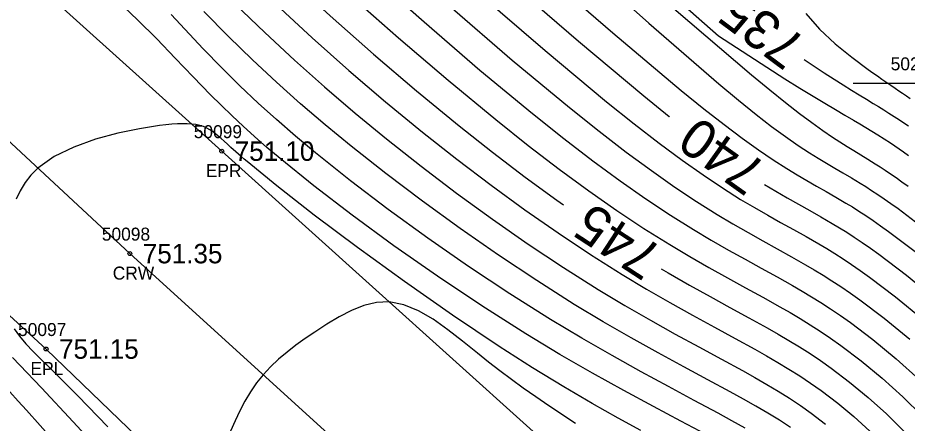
# Model space of a CAD drawing. Extents: x 1378535 to 1380697, y 997729 to 1000024.
# Drawn here: x 1379595 to 1379663.5, y 999020 to 999051.2 of the extents above; entities that cross this region are included whole.
import ezdxf

# ---------------------------------------------------------------- set-up
doc = ezdxf.new("R2010")
doc.units = 0
for name, color, linetype in [('RD_DTM_BkLn1', 7, 'Continuous'), ('RD_DTM_Major1', 7, 'Continuous'), ('RD_DTM_Major1_Lbl', 7, 'Continuous'), ('RD_DTM_Minor1', 7, 'Continuous'), ('RD_EX_Misc', 7, 'Continuous'), ('RD_EX_Misc_txCode', 7, 'Continuous'), ('RD_EX_Road', 7, 'Continuous'), ('RD_EX_Road_txCode', 7, 'Continuous'), ('RD_EX_TX_Road_ELEV', 7, 'Continuous'), ('RD_HC_Survey_ELEV', 7, 'Continuous'), ('RD_HC_Survey_txCode', 7, 'Continuous'), ('RD_SMD_Locator', 7, 'Continuous')]:
    doc.layers.add(name, color=color, linetype=linetype)

msp = doc.modelspace()

# ---------------------------------------------------------------- linework, layer by layer
at = {"layer": 'RD_DTM_BkLn1'}
msp.add_lwpolyline([(1379644.889, 998995.516), (1379603.59, 999033.022), (1379560.539, 999073.024), (1379518.05, 999111.381), (1379475.069, 999150.602), (1379431.045, 999190.013), (1379385.062, 999231.968), (1379339.18, 999273.058), (1379294.588, 999314.047), (1379247.38, 999356.59), (1379201.7, 999398.205), (1379156.533, 999438.891)], dxfattribs=at)
at = {"layer": 'RD_DTM_Major1'}
for points in [[(1379592.851, 999091.399), (1379595.709, 999088.789), (1379598.516, 999086.17), (1379601.164, 999083.636), (1379602.539, 999082.287), (1379603.877, 999080.958), (1379605.223, 999079.612), (1379606.623, 999078.216), (1379608.123, 999076.732), (1379609.768, 999075.125), (1379614.604, 999070.522), (1379620.24, 999065.293), (1379626.296, 999059.791), (1379632.392, 999054.367), (1379638.147, 999049.373), (1379643.181, 999045.16), (1379645.137, 999043.589), (1379645.173, 999043.562)], [(1379594.683, 999076.111), (1379596.113, 999074.676), (1379598.109, 999072.593), (1379600.182, 999070.368), (1379602.345, 999068.023), (1379604.608, 999065.577), (1379606.984, 999063.052), (1379609.484, 999060.468), (1379612.547, 999057.423), (1379615.747, 999054.368), (1379619.035, 999051.343), (1379622.364, 999048.391), (1379625.686, 999045.551), (1379628.954, 999042.865), (1379631.538, 999040.822), (1379634.052, 999038.909), (1379636.493, 999037.126), (1379636.997, 999036.774)], [(1379647.991, 999019.081), (1379646.046, 999020.118), (1379643.928, 999021.247), (1379641.656, 999022.476), (1379639.248, 999023.813), (1379636.725, 999025.265), (1379634.105, 999026.84), (1379630.711, 999028.993), (1379627.287, 999031.281), (1379623.927, 999033.631), (1379620.724, 999035.973), (1379617.771, 999038.234), (1379615.163, 999040.343), (1379614.149, 999041.202), (1379613.205, 999042.03), (1379612.314, 999042.838), (1379611.462, 999043.638), (1379610.635, 999044.44), (1379609.817, 999045.256), (1379608.466, 999046.644), (1379607.085, 999048.081), (1379605.66, 999049.55), (1379604.176, 999051.03), (1379602.618, 999052.504)], [(1379655.548, 999047.964), (1379657.087, 999046.939), (1379657.846, 999046.453), (1379658.543, 999046.014), (1379659.186, 999045.615), (1379659.782, 999045.248), (1379660.341, 999044.907), (1379660.869, 999044.584), (1379661.275, 999044.337), (1379661.672, 999044.091), (1379662.068, 999043.844), (1379662.468, 999043.589), (1379662.879, 999043.323), (1379663.305, 999043.039), (1379663.581, 999042.852)], [(1379652.499, 999038.343), (1379653.358, 999037.828), (1379654.245, 999037.315), (1379655.112, 999036.826), (1379655.97, 999036.346), (1379656.829, 999035.86), (1379657.701, 999035.351), (1379658.255, 999035.018), (1379658.821, 999034.665), (1379659.405, 999034.29), (1379660.011, 999033.886), (1379660.644, 999033.45), (1379661.306, 999032.978), (1379663.438, 999031.36), (1379665.75, 999029.458)], [(1379644.533, 999031.859), (1379645.056, 999031.546), (1379646.7, 999030.604), (1379648.288, 999029.721), (1379649.818, 999028.884), (1379651.289, 999028.081), (1379652.698, 999027.301), (1379653.543, 999026.821), (1379654.369, 999026.338), (1379655.184, 999025.842), (1379655.992, 999025.328), (1379656.801, 999024.787), (1379657.617, 999024.212), (1379659.043, 999023.13), (1379660.474, 999021.944), (1379661.875, 999020.677), (1379663.214, 999019.348), (1379664.458, 999017.979)], [(1379594.558, 999025.018), (1379595.121, 999024.43), (1379595.677, 999023.848), (1379596.228, 999023.268), (1379596.776, 999022.69), (1379599.233, 999020.072), (1379601.628, 999017.461)]]:
    msp.add_lwpolyline(points, dxfattribs=at)
at = {"layer": 'RD_DTM_Minor1'}
for points in [[(1379637.051, 999056.601), (1379643.572, 999050.766), (1379648.957, 999046.096), (1379650.486, 999044.827), (1379651.838, 999043.742), (1379653.038, 999042.817), (1379654.11, 999042.03), (1379655.077, 999041.357), (1379655.964, 999040.775), (1379656.629, 999040.361), (1379657.271, 999039.976), (1379657.901, 999039.607), (1379658.533, 999039.239), (1379659.178, 999038.859), (1379659.849, 999038.453), (1379660.283, 999038.181), (1379660.735, 999037.891), (1379661.208, 999037.58), (1379661.703, 999037.244), (1379662.225, 999036.88), (1379662.776, 999036.485), (1379665.131, 999034.698)], [(1379634.618, 999055.385), (1379640.795, 999050.01), (1379646.054, 999045.593), (1379647.813, 999044.176), (1379649.377, 999042.958), (1379650.772, 999041.912), (1379652.026, 999041.016), (1379653.164, 999040.245), (1379654.212, 999039.575), (1379655, 999039.097), (1379655.759, 999038.652), (1379656.503, 999038.227), (1379657.244, 999037.806), (1379657.993, 999037.374), (1379658.762, 999036.917), (1379659.256, 999036.614), (1379659.766, 999036.292), (1379660.295, 999035.947), (1379660.848, 999035.575), (1379661.428, 999035.173), (1379662.038, 999034.736), (1379664.287, 999033.028)], [(1379643.136, 999054.916), (1379648.94, 999049.795), (1379654.061, 999046.49), (1379655.214, 999045.773), (1379656.235, 999045.146), (1379657.14, 999044.597), (1379657.948, 999044.114), (1379658.674, 999043.683), (1379659.336, 999043.294), (1379659.828, 999043.004), (1379660.3, 999042.725), (1379660.763, 999042.447), (1379661.226, 999042.162), (1379661.7, 999041.863), (1379662.195, 999041.54), (1379662.517, 999041.324), (1379662.853, 999041.095), (1379663.205, 999040.85), (1379663.573, 999040.589)], [(1379621.844, 999054.775), (1379626.254, 999050.861), (1379630.564, 999047.157), (1379634.618, 999043.805), (1379637.018, 999041.897), (1379639.264, 999040.177), (1379641.372, 999038.629), (1379643.357, 999037.238), (1379645.235, 999035.989), (1379647.021, 999034.867), (1379648.387, 999034.054), (1379649.709, 999033.298), (1379650.992, 999032.585), (1379652.24, 999031.899), (1379653.458, 999031.228), (1379654.65, 999030.557), (1379655.38, 999030.134), (1379656.108, 999029.699), (1379656.839, 999029.245), (1379657.579, 999028.765), (1379658.334, 999028.255), (1379659.109, 999027.706), (1379660.836, 999026.396), (1379662.621, 999024.923), (1379664.402, 999023.327)], [(1379620.432, 999053.06), (1379624.295, 999049.634), (1379628.109, 999046.365), (1379631.779, 999043.34), (1379634.282, 999041.356), (1379636.669, 999039.535), (1379638.945, 999037.868), (1379641.12, 999036.347), (1379643.2, 999034.964), (1379645.194, 999033.711), (1379646.722, 999032.8), (1379648.203, 999031.953), (1379649.636, 999031.156), (1379651.023, 999030.396), (1379652.367, 999029.66), (1379653.667, 999028.934), (1379654.455, 999028.482), (1379655.233, 999028.022), (1379656.007, 999027.546), (1379656.784, 999027.048), (1379657.568, 999026.52), (1379658.367, 999025.956), (1379659.946, 999024.758), (1379661.554, 999023.43), (1379663.143, 999022), (1379664.666, 999020.498)], [(1379630.291, 999053.242), (1379635.579, 999048.668), (1379640.321, 999044.714), (1379642.448, 999043.012), (1379644.379, 999041.521), (1379646.139, 999040.217), (1379647.754, 999039.078), (1379649.248, 999038.079), (1379650.646, 999037.199), (1379651.706, 999036.566), (1379652.731, 999035.979), (1379653.729, 999035.42), (1379654.712, 999034.876), (1379655.687, 999034.33), (1379656.664, 999033.768), (1379657.277, 999033.404), (1379657.899, 999033.023), (1379658.535, 999032.619), (1379659.19, 999032.187), (1379659.869, 999031.722), (1379660.576, 999031.219), (1379662.581, 999029.697), (1379664.719, 999027.937)], [(1379611.712, 999052.242), (1379613.984, 999050.042), (1379616.269, 999047.921), (1379618.583, 999045.862), (1379620.943, 999043.848), (1379623.364, 999041.864), (1379626.037, 999039.758), (1379628.768, 999037.689), (1379631.528, 999035.682), (1379634.285, 999033.76), (1379637.01, 999031.947), (1379639.671, 999030.266), (1379641.724, 999029.036), (1379643.708, 999027.895), (1379645.616, 999026.832), (1379647.438, 999025.838), (1379649.166, 999024.902), (1379650.791, 999024.014), (1379651.747, 999023.482), (1379652.665, 999022.955), (1379653.552, 999022.427), (1379654.413, 999021.888), (1379655.255, 999021.331), (1379656.083, 999020.747), (1379657.193, 999019.9)], [(1379614.867, 999052.198), (1379617.646, 999049.631), (1379620.459, 999047.134), (1379623.296, 999044.713), (1379626.147, 999042.374), (1379628.788, 999040.291), (1379631.417, 999038.295), (1379634.02, 999036.398), (1379636.581, 999034.611), (1379639.086, 999032.945), (1379641.517, 999031.412), (1379643.39, 999030.292), (1379645.202, 999029.251), (1379646.948, 999028.279), (1379648.624, 999027.364), (1379650.223, 999026.495), (1379651.74, 999025.66), (1379652.641, 999025.154), (1379653.514, 999024.648), (1379654.366, 999024.135), (1379655.203, 999023.608), (1379656.031, 999023.057), (1379656.856, 999022.476), (1379658.126, 999021.511), (1379659.381, 999020.467), (1379660.6, 999019.357)], [(1379650.987, 999019.585), (1379649.982, 999020.147), (1379648.919, 999020.726), (1379647.079, 999021.714), (1379645.092, 999022.778), (1379642.973, 999023.926), (1379640.739, 999025.165), (1379638.406, 999026.505), (1379635.989, 999027.95), (1379632.863, 999029.921), (1379629.694, 999032.025), (1379626.549, 999034.211), (1379623.491, 999036.431), (1379620.585, 999038.636), (1379617.896, 999040.778), (1379616.351, 999042.066), (1379614.885, 999043.337), (1379613.47, 999044.619), (1379612.077, 999045.937), (1379610.677, 999047.319), (1379609.24, 999048.792), (1379606.764, 999051.43)], [(1379654.487, 999019.626), (1379653.634, 999020.185), (1379652.749, 999020.731), (1379651.828, 999021.272), (1379650.864, 999021.816), (1379649.853, 999022.372), (1379648.119, 999023.31), (1379646.26, 999024.31), (1379644.289, 999025.382), (1379642.219, 999026.534), (1379640.061, 999027.774), (1379637.829, 999029.113), (1379634.937, 999030.939), (1379631.994, 999032.896), (1379629.045, 999034.948), (1379626.137, 999037.059), (1379623.318, 999039.19), (1379620.635, 999041.307), (1379618.649, 999042.937), (1379616.744, 999044.566), (1379614.887, 999046.224), (1379613.047, 999047.94), (1379611.193, 999049.746), (1379609.291, 999051.671)], [(1379628.249, 999052.067), (1379633.053, 999047.926), (1379637.466, 999044.262), (1379639.74, 999042.448), (1379641.835, 999040.838), (1379643.771, 999039.411), (1379645.569, 999038.147), (1379647.252, 999037.026), (1379648.84, 999036.029), (1379650.049, 999035.309), (1379651.218, 999034.64), (1379652.356, 999034.006), (1379653.469, 999033.393), (1379654.564, 999032.786), (1379655.648, 999032.17), (1379656.32, 999031.775), (1379656.995, 999031.366), (1379657.68, 999030.936), (1379658.38, 999030.479), (1379659.1, 999029.989), (1379659.844, 999029.461), (1379661.714, 999028.042), (1379663.676, 999026.425)], [(1379645.511, 999051.898), (1379651.49, 999046.782), (1379652.888, 999045.629), (1379654.111, 999044.647), (1379655.184, 999043.813), (1379656.13, 999043.105), (1379656.973, 999042.503), (1379657.736, 999041.985), (1379658.301, 999041.618), (1379658.844, 999041.279), (1379659.375, 999040.953), (1379659.907, 999040.63), (1379660.452, 999040.295), (1379661.023, 999039.937), (1379661.395, 999039.697), (1379661.785, 999039.441), (1379662.193, 999039.166), (1379662.623, 999038.87), (1379663.077, 999038.55), (1379663.557, 999038.205)], [(1379655.68, 999051.517), (1379656.733, 999050.312), (1379657.933, 999049.182), (1379659.208, 999048.138), (1379660.483, 999047.192), (1379660.835, 999046.942), (1379661.182, 999046.699), (1379661.528, 999046.461), (1379662.217, 999045.991), (1379662.565, 999045.755), (1379662.845, 999045.565), (1379663.128, 999045.373), (1379663.418, 999045.175), (1379663.713, 999044.972)], [(1379642.966, 999019.404), (1379641.213, 999020.36), (1379639.222, 999021.481), (1379637.017, 999022.77), (1379634.619, 999024.231), (1379632.051, 999025.865), (1379628.439, 999028.283), (1379624.741, 999030.871), (1379621.136, 999033.489), (1379617.798, 999035.994), (1379614.905, 999038.246), (1379612.632, 999040.104), (1379612.393, 999040.307), (1379612.168, 999040.502), (1379611.954, 999040.688), (1379611.752, 999040.866), (1379611.381, 999041.196), (1379611.106, 999041.444), (1379610.855, 999041.67), (1379610.623, 999041.877), (1379610.406, 999042.065), (1379610.199, 999042.235), (1379609.999, 999042.387), (1379609.76, 999042.549), (1379609.517, 999042.687), (1379609.262, 999042.801), (1379608.987, 999042.891), (1379608.685, 999042.957), (1379608.348, 999043.001), (1379608.016, 999043.02), (1379607.652, 999043.021), (1379607.255, 999043.007), (1379606.827, 999042.978), (1379606.368, 999042.934), (1379605.879, 999042.876), (1379604.338, 999042.64), (1379602.656, 999042.292), (1379600.933, 999041.824), (1379599.267, 999041.226), (1379597.758, 999040.49), (1379596.504, 999039.606), (1379595.966, 999039.069), (1379595.517, 999038.488), (1379595.145, 999037.867), (1379594.836, 999037.207)], [(1379637.924, 999019.935), (1379635.86, 999021.294), (1379634.859, 999021.984), (1379633.903, 999022.664), (1379632.985, 999023.337), (1379632.098, 999024.006), (1379631.234, 999024.674), (1379630.385, 999025.346), (1379629.228, 999026.275), (1379628.084, 999027.164), (1379626.95, 999027.963), (1379625.823, 999028.62), (1379624.701, 999029.083), (1379623.581, 999029.301), (1379622.603, 999029.261), (1379621.629, 999029.033), (1379620.662, 999028.653), (1379619.707, 999028.16), (1379618.766, 999027.591), (1379617.844, 999026.984), (1379617.106, 999026.481), (1379616.39, 999025.969), (1379615.7, 999025.443), (1379615.044, 999024.894), (1379614.427, 999024.315), (1379613.856, 999023.699), (1379613.35, 999023.06), (1379612.886, 999022.383), (1379612.46, 999021.669), (1379612.067, 999020.923), (1379611.701, 999020.147), (1379611.357, 999019.344)], [(1379594.67, 999027.229), (1379595.085, 999026.653), (1379595.572, 999026.083), (1379596.133, 999025.497), (1379596.766, 999024.87), (1379596.894, 999024.744), (1379597.025, 999024.616), (1379597.159, 999024.485), (1379597.295, 999024.352), (1379597.433, 999024.216), (1379597.575, 999024.077), (1379599.591, 999022.067), (1379601.902, 999019.691)], [(1379593.708, 999023.102), (1379594.993, 999021.673), (1379595.637, 999020.957), (1379597.748, 999018.609)]]:
    msp.add_lwpolyline(points, dxfattribs=at)
at = {"layer": 'RD_EX_Misc'}
msp.add_line((1379659.325, 999046.134), (1379669.325, 999046.134), dxfattribs=at)
at = {"layer": 'RD_EX_Road'}
for points in [[(1379652.216, 999003.544), (1379610.671, 999040.913), (1379567.405, 999079.792), (1379524.774, 999119.811), (1379481.793, 999158.312), (1379438.693, 999197.69), (1379392.81, 999238.626), (1379346.749, 999280.784), (1379301.799, 999321.656), (1379254.546, 999364.519), (1379209.475, 999405.54), (1379163.997, 999446.485)], [(1379637.067, 998987.215), (1379597.137, 999025.676), (1379553.307, 999065.907), (1379510.702, 999104.297), (1379468.488, 999142.894), (1379424.884, 999182.89), (1379377.902, 999224.837), (1379333.605, 999264.984), (1379287.277, 999307.211), (1379240.784, 999348.984), (1379194.921, 999391.17), (1379151.382, 999431.093)]]:
    msp.add_lwpolyline(points, dxfattribs=at)
at = {"layer": 'RD_SMD_Locator'}
for centre in [(1379610.671, 999040.913), (1379603.59, 999033.022), (1379597.137, 999025.676)]:
    msp.add_circle(centre, 0.15, dxfattribs=at)

# ---------------------------------------------------------------- texts
at = {"layer": 'RD_DTM_Major1_Lbl'}
for s, rotation, p in [('735', 143.3201, (1379655.843, 999049.442)), ('740', 144.53774, (1379652.806, 999039.807)), ('745', 146.8866, (1379644.799, 999033.367))]:
    msp.add_text(s, height=3, rotation=rotation, dxfattribs=at).set_placement(p)
at = {"layer": 'RD_EX_Misc_txCode'}
msp.add_text('50228', height=1, dxfattribs=at).set_placement((1379662.207, 999047.134))
at = {"layer": 'RD_EX_Road_txCode'}
for s, p in [('50099', (1379608.514, 999041.913)), ('EPR', (1379609.443, 999038.913)), ('50097', (1379594.98, 999026.676)), ('EPL', (1379595.932, 999023.676))]:
    msp.add_text(s, height=1, dxfattribs=at).set_placement(p)
at = {"layer": 'RD_EX_TX_Road_ELEV'}
for s, p in [('751.10', (1379611.671, 999040.163)), ('751.15', (1379598.137, 999024.926))]:
    msp.add_text(s, height=1.5, dxfattribs=at).set_placement(p)
at = {"layer": 'RD_HC_Survey_ELEV'}
msp.add_text('751.35', height=1.5, dxfattribs=at).set_placement((1379604.59, 999032.272))
at = {"layer": 'RD_HC_Survey_txCode'}
for s, p in [('50098', (1379601.433, 999034.022)), ('CRW', (1379602.275, 999031.022))]:
    msp.add_text(s, height=1, dxfattribs=at).set_placement(p)

doc.saveas('drawing.dxf')
